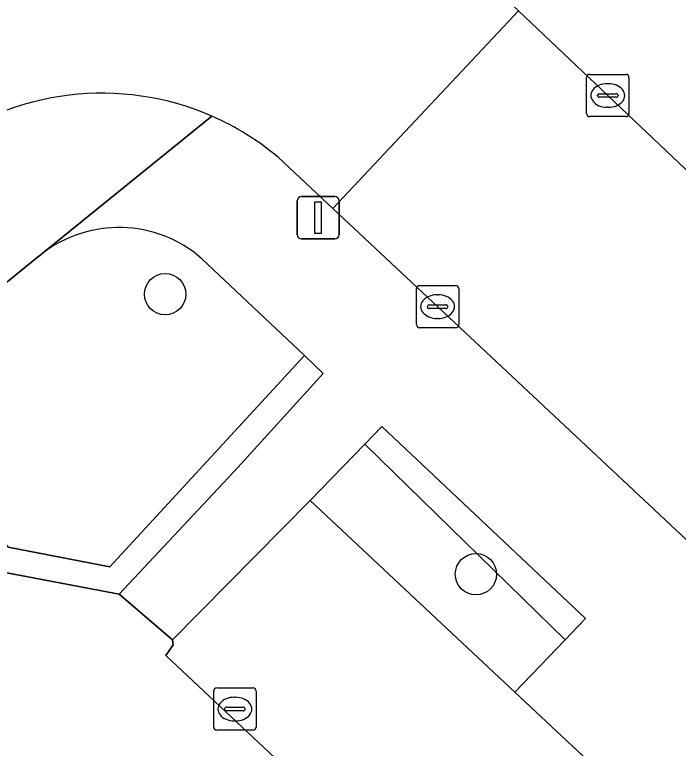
# Model space of a CAD drawing. Extents: x 159039 to 160102, y 381214 to 382524.
# Drawn here: x 159467.3 to 159483, y 381616.72 to 381634.09 of the extents above; entities that cross this region are included whole.
import ezdxf

# ---------------------------------------------------------------- set-up
doc = ezdxf.new("R2010")
doc.units = 0
for name, color, linetype in [('IMGEO_Boom', 7, 'Continuous'), ('IMGEO_Groenvoorziening', 7, 'Continuous'), ('IMGEO_Haag', 7, 'Continuous'), ('IMGEO_Kolk', 7, 'Continuous'), ('IMGEO_Lichtmast', 7, 'Continuous'), ('IMGEO_Parkeervlak_open', 7, 'Continuous'), ('IMGEO_Rijbaan_lokaal_gesloten', 7, 'Continuous'), ('IMGEO_Rijbaan_lokaal_open', 7, 'Continuous'), ('IMGEO_Voetpad_open', 7, 'Continuous')]:
    doc.layers.add(name, color=color, linetype=linetype)

msp = doc.modelspace()

# ---------------------------------------------------------------- linework, layer by layer
at = {"layer": 'IMGEO_Boom'}
for centre in [(159470.861, 381627.471), (159478.213, 381620.844)]:
    msp.add_circle(centre, 0.489, dxfattribs=at)
at = {"layer": 'IMGEO_Groenvoorziening'}
for points in [[(159467.924, 381628.411), (159467.837, 381628.34), (159464.043, 381625.263), (159467.145, 381621.481), (159469.555, 381621.021), (159474.155, 381626.017)], [(159474.155, 381626.017), (159471.732, 381628.311)]]:
    msp.add_lwpolyline(points, dxfattribs=at)
for points in [[(159463.542, 381624.857), (159466.819, 381620.932), (159469.771, 381620.37), (159472.581, 381623.369), (159474.599, 381625.596), (159474.155, 381626.017), (159469.555, 381621.021), (159467.145, 381621.481), (159464.043, 381625.263)], [(159475.587, 381623.92), (159480.325, 381619.295), (159480.805, 381619.793), (159475.989, 381624.339)], [(159480.325, 381619.295), (159475.587, 381623.92), (159474.29, 381622.59), (159479.129, 381618.053)]]:
    msp.add_lwpolyline(points, close=True, dxfattribs=at)
msp.add_arc((159469.768, 381626.066), 2.983, 48.8119, 128.1795, dxfattribs=at)
at = {"layer": 'IMGEO_Haag'}
for points in [[(159463.542, 381624.857), (159466.819, 381620.932), (159469.771, 381620.37), (159472.581, 381623.369), (159474.599, 381625.596), (159474.155, 381626.017), (159469.555, 381621.021), (159467.145, 381621.481), (159464.043, 381625.263)], [(159475.587, 381623.92), (159480.325, 381619.295), (159480.805, 381619.793), (159475.989, 381624.339)]]:
    msp.add_lwpolyline(points, close=True, dxfattribs=at)
at = {"layer": 'IMGEO_Kolk'}
for p, q in [((159480.906, 381632.673), (159481.758, 381632.673)), ((159480.831, 381631.747), (159480.831, 381632.599)), ((159481.832, 381632.599), (159481.832, 381631.747)), ((159481.319, 381632.453), (159481.344, 381632.453)), ((159481.09, 381632.167), (159481.09, 381632.179)), ((159481.528, 381632.13), (159481.13, 381632.13)), ((159481.133, 381632.216), (159481.531, 381632.216)), ((159481.574, 381632.179), (159481.574, 381632.167)), ((159481.342, 381631.893), (159481.317, 381631.893)), ((159481.758, 381631.673), (159480.906, 381631.673)), ((159476.88, 381627.676), (159477.732, 381627.676)), ((159476.805, 381626.75), (159476.805, 381627.602)), ((159477.293, 381627.456), (159477.318, 381627.456)), ((159477.806, 381627.602), (159477.806, 381626.75)), ((159477.064, 381627.17), (159477.064, 381627.182)), ((159477.502, 381627.133), (159477.104, 381627.133)), ((159477.107, 381627.219), (159477.505, 381627.219)), ((159477.548, 381627.182), (159477.548, 381627.17)), ((159477.316, 381626.896), (159477.291, 381626.896)), ((159477.732, 381626.676), (159476.88, 381626.676)), ((159472.009, 381617.227), (159472.009, 381618.079)), ((159472.084, 381618.153), (159472.936, 381618.153)), ((159473.01, 381618.079), (159473.01, 381617.227)), ((159472.497, 381617.933), (159472.522, 381617.933)), ((159472.268, 381617.647), (159472.268, 381617.659)), ((159472.706, 381617.61), (159472.308, 381617.61)), ((159472.311, 381617.696), (159472.709, 381617.696)), ((159472.752, 381617.659), (159472.752, 381617.647)), ((159472.52, 381617.373), (159472.495, 381617.373)), ((159472.936, 381617.153), (159472.084, 381617.153))]:
    msp.add_line(p, q, dxfattribs=at)
for points in [[(159480.906, 381632.673), (159481.758, 381632.673)], [(159480.831, 381631.747), (159480.831, 381632.599)], [(159481.832, 381632.599), (159481.832, 381631.747)], [(159481.758, 381631.673), (159480.906, 381631.673)], [(159476.88, 381627.676), (159477.732, 381627.676)], [(159476.805, 381626.75), (159476.805, 381627.602)], [(159477.806, 381627.602), (159477.806, 381626.75)], [(159477.732, 381626.676), (159476.88, 381626.676)], [(159472.009, 381617.227), (159472.009, 381618.079)], [(159472.084, 381618.153), (159472.936, 381618.153)], [(159473.01, 381618.079), (159473.01, 381617.227)], [(159472.936, 381617.153), (159472.084, 381617.153)]]:
    msp.add_lwpolyline(points, dxfattribs=at)
for centre, radius, start, end in [((159480.908, 381632.597), 0.0765, 91.552, 178.448), ((159480.908, 381632.597), 0.0765, 91.552, 178.448), ((159481.756, 381632.597), 0.0765, 1.552, 88.448), ((159481.756, 381632.597), 0.0765, 1.552, 88.448), ((159481.13, 381632.176), 0.0403, 85.8775, 175.7526), ((159481.127, 381632.166), 0.0366, 178.938, 274.7102), ((159481.531, 381632.173), 0.043, 264.8664, 352.4533), ((159481.535, 381632.178), 0.0386, 1.7309, 96.639), ((159480.908, 381631.749), 0.0765, 181.552, 268.448), ((159480.908, 381631.749), 0.0765, 181.552, 268.448), ((159481.756, 381631.749), 0.0765, 271.552, 358.448), ((159481.756, 381631.749), 0.0765, 271.552, 358.448), ((159476.882, 381627.6), 0.0765, 91.552, 178.448), ((159476.882, 381627.6), 0.0765, 91.552, 178.448), ((159477.73, 381627.6), 0.0765, 1.552, 88.448), ((159477.73, 381627.6), 0.0765, 1.552, 88.448), ((159477.104, 381627.179), 0.0403, 85.8775, 175.7526), ((159477.101, 381627.169), 0.0366, 178.938, 274.7102), ((159477.505, 381627.176), 0.043, 264.8664, 352.4533), ((159477.509, 381627.181), 0.0386, 1.7309, 96.639), ((159476.882, 381626.752), 0.0765, 181.552, 268.448), ((159476.882, 381626.752), 0.0765, 181.552, 268.448), ((159477.73, 381626.752), 0.0765, 271.552, 358.448), ((159477.73, 381626.752), 0.0765, 271.552, 358.448), ((159472.086, 381618.077), 0.0765, 91.552, 178.448), ((159472.086, 381618.077), 0.0765, 91.552, 178.448), ((159472.934, 381618.077), 0.0765, 1.552, 88.448), ((159472.934, 381618.077), 0.0765, 1.552, 88.448), ((159472.308, 381617.656), 0.0403, 85.8775, 175.7526), ((159472.305, 381617.646), 0.0366, 178.938, 274.7102), ((159472.709, 381617.653), 0.043, 264.8664, 352.4533), ((159472.713, 381617.658), 0.0386, 1.7309, 96.639), ((159472.086, 381617.229), 0.0765, 181.552, 268.448), ((159472.086, 381617.229), 0.0765, 181.552, 268.448), ((159472.934, 381617.229), 0.0765, 271.552, 358.448), ((159472.934, 381617.229), 0.0765, 271.552, 358.448)]:
    msp.add_arc(centre, radius, start, end, dxfattribs=at)
for centre, major_axis, ratio, start_param, end_param in [((159481.318, 381632.173), (-0.387, 0.002), 0.722429, 4.712389, 7.853982), ((159481.343, 381632.173), (-0.39, 0.002), 0.717154, 1.570796, 4.712389), ((159477.292, 381627.176), (-0.387, 0.002), 0.722429, 4.712389, 7.853982), ((159477.317, 381627.176), (-0.39, 0.002), 0.717154, 1.570796, 4.712389), ((159472.496, 381617.653), (-0.387, 0.002), 0.722429, 4.712389, 7.853982), ((159472.521, 381617.653), (-0.39, 0.002), 0.717154, 1.570796, 4.712389)]:
    msp.add_ellipse(centre, major_axis=major_axis, ratio=ratio, start_param=start_param, end_param=end_param, dxfattribs=at)
at = {"layer": 'IMGEO_Lichtmast'}
for p, q in [((159474.085, 381629.779), (159474.875, 381629.779)), ((159474.875, 381629.779), (159474.085, 381629.779)), ((159473.985, 381628.879), (159473.985, 381629.679)), ((159473.985, 381629.679), (159473.985, 381628.879)), ((159474.975, 381629.679), (159474.975, 381628.879)), ((159474.975, 381628.879), (159474.975, 381629.679)), ((159474.875, 381628.779), (159474.085, 381628.779)), ((159474.085, 381628.779), (159474.875, 381628.779))]:
    msp.add_line(p, q, dxfattribs=at)
msp.add_lwpolyline([(159474.405, 381629.654), (159474.555, 381629.654), (159474.555, 381628.904), (159474.405, 381628.904), (159474.405, 381629.654)], dxfattribs=at)
for centre, start, end in [((159474.085, 381629.679), 90, 180), ((159474.085, 381629.679), 90, 180), ((159474.875, 381629.679), 0, 90), ((159474.875, 381629.679), 360, 90), ((159474.085, 381628.879), 180, 270), ((159474.085, 381628.879), 180, 270), ((159474.875, 381628.879), 270, 0), ((159474.875, 381628.879), 270, 0)]:
    msp.add_arc(centre, 0.1, start, end, dxfattribs=at)
at = {"layer": 'IMGEO_Parkeervlak_open'}
msp.add_lwpolyline([(159479.129, 381618.053), (159474.29, 381622.59), (159471.031, 381619.289), (159471.051, 381619.17), (159470.878, 381618.921), (159495.227, 381596.053), (159498.628, 381599.735), (159485.188, 381612.379)], close=True, dxfattribs=at)
at = {"layer": 'IMGEO_Rijbaan_lokaal_gesloten'}
for points in [[(159473.544, 381630.703), (159474.828, 381629.499), (159479.218, 381634.18), (159478.305, 381635.046)], [(159492.703, 381621.381), (159485.131, 381628.568), (159479.218, 381634.18), (159474.828, 381629.499), (159486.306, 381618.736), (159488.645, 381616.629), (159500.927, 381602.848), (159519.52, 381585.364), (159520.109, 381584.535), (159522.051, 381584.912)]]:
    msp.add_lwpolyline(points, dxfattribs=at)
for centre, radius, start, end in [((159469.369, 381625.745), 6.482, 66.4082, 127.4163), ((159469.343, 381625.709), 6.526, 49.928, 66.3287)]:
    msp.add_arc(centre, radius, start, end, dxfattribs=at)
at = {"layer": 'IMGEO_Rijbaan_lokaal_open'}
msp.add_lwpolyline([(159470.878, 381618.921), (159471.051, 381619.17), (159471.031, 381619.289), (159469.771, 381620.37), (159466.819, 381620.932), (159462.913, 381617.737), (159459.65, 381621.646), (159449.954, 381613.64), (159494.772, 381571.228), (159495.029, 381571.05), (159495.633, 381571.007), (159495.613, 381571.1), (159495.966, 381571.488), (159508.078, 381584.07), (159507.186, 381584.893), (159499.93, 381591.595), (159503.388, 381595.349), (159504.581, 381596.632), (159504.989, 381597.071), (159500.603, 381601.17), (159500.192, 381600.732), (159498.962, 381599.421), (159498.628, 381599.735), (159495.227, 381596.053)], close=True, dxfattribs=at)
at = {"layer": 'IMGEO_Voetpad_open'}
for points in [[(159478.305, 381635.046), (159479.218, 381634.18), (159485.131, 381628.568), (159492.703, 381621.381)], [(159442.807, 381608.091), (159444.406, 381609.292), (159445.932, 381610.544), (159449.954, 381613.64), (159459.65, 381621.646), (159460.062, 381621.986), (159463.542, 381624.857), (159464.043, 381625.263), (159467.837, 381628.34), (159467.924, 381628.411), (159467.941, 381628.425), (159471.963, 381631.686)], [(159471.963, 381631.686), (159467.941, 381628.425), (159467.924, 381628.411)], [(159474.828, 381629.499), (159473.544, 381630.703)], [(159518.791, 381582.761), (159520.109, 381584.535), (159519.52, 381585.364), (159500.927, 381602.848), (159488.645, 381616.629), (159486.306, 381618.736), (159474.828, 381629.499)], [(159471.732, 381628.311), (159474.155, 381626.017), (159474.599, 381625.596), (159472.581, 381623.369), (159469.771, 381620.37), (159471.031, 381619.289), (159474.29, 381622.59), (159475.587, 381623.92), (159475.989, 381624.339), (159480.805, 381619.793), (159480.325, 381619.295), (159479.129, 381618.053), (159485.188, 381612.379), (159486.411, 381613.65), (159486.845, 381614.101), (159500.603, 381601.17)]]:
    msp.add_lwpolyline(points, dxfattribs=at)
for centre, radius, start, end in [((159469.369, 381625.745), 6.482, 66.4082, 127.4163), ((159469.343, 381625.709), 6.526, 49.928, 66.3287), ((159469.768, 381626.066), 2.983, 48.8119, 128.1795)]:
    msp.add_arc(centre, radius, start, end, dxfattribs=at)

doc.saveas('drawing.dxf')
